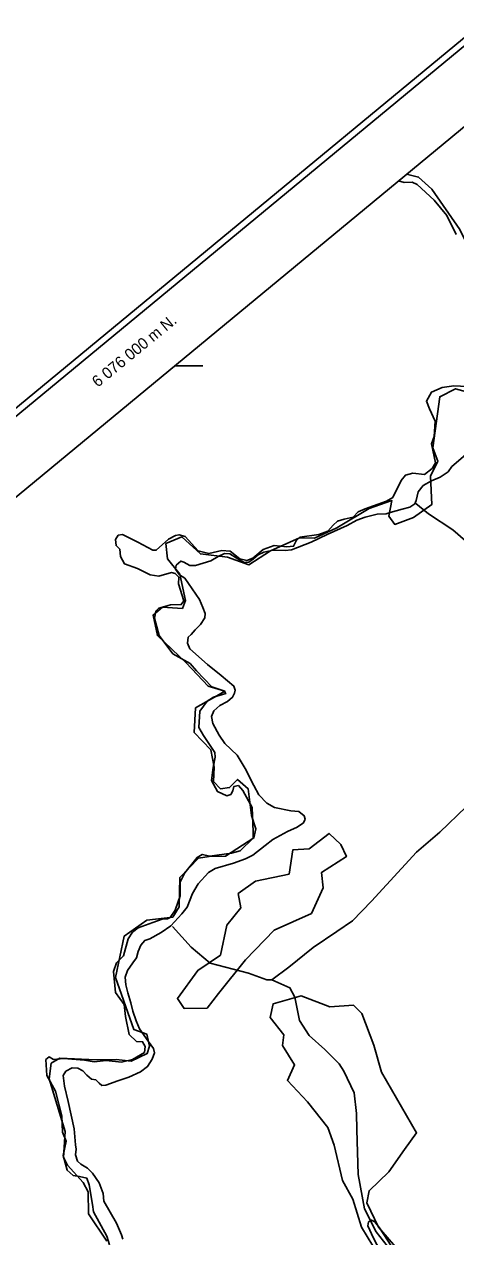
# Model space of a CAD drawing. Extents: x 347312 to 350503, y 6073086 to 6076432.
# Drawn here: x 348117.6 to 348270.1, y 6075692.2 to 6076120.7 of the extents above; entities that cross this region are included whole.
import ezdxf

# ---------------------------------------------------------------- set-up
doc = ezdxf.new("R2010")
doc.units = 0
for name, color, linetype in [('Level 1', 7, 'Continuous'), ('Level 2', 7, 'Continuous'), ('Level 22', 7, 'Continuous'), ('Level 4', 7, 'Continuous'), ('Level 44', 7, 'Continuous'), ('Level 60', 7, 'Continuous'), ('Level 61', 7, 'Continuous')]:
    doc.layers.add(name, color=color, linetype=linetype)

msp = doc.modelspace()

# ---------------------------------------------------------------- linework, layer by layer
at = {"layer": 'Level 1'}
for points in [[(348239.27, 6075697.49), (348239, 6075696), (348240.97, 6075691.65), (348242.16, 6075689.52), (348245.37, 6075683.41), (348245.86, 6075681.52), (348245.09, 6075680.49), (348244.91, 6075678.59), (348245.67, 6075675.58), (348246.09, 6075672.15), (348245.6, 6075668.52), (348245.15, 6075666.14), (348244.74, 6075662.57), (348245.44, 6075660.44), (348246.3, 6075656.98), (348246.97, 6075650.66), (348246.59, 6075649), (348245.57, 6075647.63), (348243.63, 6075646.71), (348242.5, 6075645.78), (348242.03, 6075643.91), (348242.74, 6075641.27), (348243.6, 6075639.28)], [(348247.3, 6075689.04), (348243.08, 6075695.34), (348241.44, 6075697.5), (348240.35, 6075698.09), (348239.27, 6075697.49)]]:
    msp.add_lwpolyline(points, dxfattribs=at)
at = {"layer": 'Level 2'}
for points in [[(348277.7, 6075972.1), (348268.73, 6075964.44), (348267.36, 6075962.51), (348264.59, 6075960.62), (348261.49, 6075959.28), (348258.52, 6075957.64), (348256.83, 6075955.44), (348256.1, 6075952.41), (348255.61, 6075951.21), (348253.87, 6075950.04), (348251.12, 6075949.26), (348246.93, 6075948.09), (348245.49, 6075947.71), (348242.35, 6075947.55), (348238.1, 6075946.46), (348235.11, 6075945.48), (348231.67, 6075943.59), (348224.69, 6075940.39), (348218.95, 6075937.68)], [(348218.95, 6075937.68), (348212.09, 6075934.99), (348209.77, 6075934.69), (348205.55, 6075934.85), (348202.22, 6075934.12), (348200.28, 6075933.19), (348198.6, 6075931.8), (348196.92, 6075930.56), (348195.36, 6075930.48), (348192.47, 6075932.13), (348190.23, 6075933.51), (348188.39, 6075933.61), (348186.07, 6075932.64), (348183.56, 6075931.1), (348178.14, 6075929.46), (348176.14, 6075929.43), (348173.95, 6075930.58), (348172.95, 6075930.96), (348171.33, 6075929.49), (348171.05, 6075928.05), (348172.5, 6075926.15), (348174.38, 6075924.88), (348179.53, 6075917.43), (348180.67, 6075914.61), (348181.58, 6075912.39), (348181.36, 6075910.87), (348179.88, 6075908.58), (348177.99, 6075906.62), (348176.59, 6075905.06), (348175.53, 6075904.05), (348175.34, 6075902.01), (348176.11, 6075899.95), (348182.33, 6075894.46), (348187.23, 6075890.56), (348191.62, 6075886.78), (348192.15, 6075885.33), (348191.91, 6075884.32), (348191.25, 6075882.84), (348189.4, 6075881.32), (348186.75, 6075879.94), (348184.65, 6075878.08), (348183.72, 6075876.1), (348184.22, 6075873.56), (348186.43, 6075869.46), (348188.52, 6075866.47), (348192.8, 6075862.33), (348195.63, 6075857.66), (348198.7, 6075851.71), (348200.54, 6075848.38), (348203.3, 6075845.41), (348206.05, 6075843.9), (348211.8, 6075842.71), (348214.59, 6075842.46), (348216.53, 6075840.96), (348216.86, 6075839.75), (348216.3, 6075838.48), (348214.01, 6075836.99), (348210.67, 6075835.46), (348205.44, 6075832.63), (348202.78, 6075830.45), (348198.39, 6075827.1), (348195.74, 6075825.72), (348191.59, 6075824.19), (348185.03, 6075822.29), (348182.68, 6075820.89)], [(348182.68, 6075820.89), (348179.11, 6075816.88), (348177.09, 6075813.46), (348175.15, 6075808.64), (348173.3, 6075806.31), (348169.35, 6075802.11), (348166.01, 6075799.77), (348161.95, 6075797.5), (348160.18, 6075796.86), (348158.84, 6075795.22), (348157.89, 6075792.95), (348157.31, 6075790.72), (348156.03, 6075789), (348154.08, 6075786.32), (348153.25, 6075783.89), (348153.45, 6075781.23), (348154.22, 6075778.36), (348155.22, 6075774.88), (348155.98, 6075771.87), (348157.14, 6075768.53), (348158.29, 6075765.7), (348161.36, 6075761.37), (348163.33, 6075758.68), (348163.64, 6075757.18), (348162.83, 6075754.9), (348161.18, 6075752.33), (348158.64, 6075750.51), (348154.53, 6075748.61), (348150.7, 6075747.35), (348146.48, 6075745.76), (348144.98, 6075745.6), (348144.1, 6075746.49), (348142.88, 6075747.64), (348141.42, 6075747.92), (348139.7, 6075749.33), (348138.29, 6075750.86), (348136.6, 6075751.75), (348134.54, 6075751.94), (348132.35, 6075750.68), (348131.4, 6075749.22), (348131.85, 6075745.43), (348133.12, 6075740.01), (348135.25, 6075730.33), (348135.75, 6075724.69), (348135.98, 6075723.12), (348135.72, 6075721.16), (348136.47, 6075718.96), (348137.55, 6075717.83), (348139.94, 6075716.43), (348141.78, 6075714.71), (348144.12, 6075711.25), (348145.54, 6075707.44), (348145.73, 6075704.77), (348150.19, 6075697), (348151.96, 6075692.93), (348152.47, 6075691.33)]]:
    msp.add_lwpolyline(points, dxfattribs=at)
at = {"layer": 'Level 22'}
for points in [[(348282.48, 6075930.32), (348269.01, 6075942.05), (348260.43, 6075947.65), (348255.97, 6075951.34)], [(348325.18, 6075892.96), (348319.1, 6075888.07), (348311.71, 6075879.59), (348295.11, 6075864.39), (348281.86, 6075851.62), (348273.8, 6075844.08), (348264.5, 6075835.17), (348256.23, 6075828.05), (348240.28, 6075810.83), (348233.56, 6075803.83), (348228.06, 6075800.01), (348219.74, 6075794.36), (348211.07, 6075787.52), (348205.11, 6075782.99), (348203.32, 6075782.97), (348196.89, 6075785.34), (348183.29, 6075788.83), (348176.62, 6075794.49), (348170, 6075801.86)], [(348205.11, 6075782.99), (348211.46, 6075780.11), (348213.17, 6075776.88), (348214.84, 6075768.59), (348218.27, 6075763.35), (348223.76, 6075758.36), (348228.85, 6075753.32), (348230.52, 6075750.66), (348234.19, 6075743.03), (348235.03, 6075735.7), (348235.09, 6075729.98), (348235.62, 6075714.19), (348237.89, 6075702.03), (348241.93, 6075693.97), (348252.34, 6075680.77), (348258.72, 6075671.4), (348264.06, 6075663.41), (348265.8, 6075658.8), (348267.17, 6075655.01)]]:
    msp.add_lwpolyline(points, dxfattribs=at)
at = {"layer": 'Level 4'}
for points in [[(348249.83, 6076065.34), (348251.84, 6076064.74), (348254.71, 6076064.91), (348256.48, 6076064.06), (348262.42, 6076058.53), (348266.94, 6076053.07), (348270.22, 6076046.42)], [(348276.51, 6075992.55), (348269.35, 6075992.91), (348265.31, 6075992.33), (348261.56, 6075990.71), (348259.69, 6075987.42), (348260.79, 6075984.72), (348262.75, 6075980.41), (348262.39, 6075975.01), (348261.49, 6075972.34)], [(348261.49, 6075972.34), (348262.87, 6075965.71), (348261.79, 6075963.71), (348258.98, 6075961.6), (348254.86, 6075962.08), (348252.28, 6075961.38), (348250.75, 6075959.46), (348247.82, 6075953.44), (348245.64, 6075952.18), (348238.1, 6075949.42), (348235.54, 6075948.35), (348233.81, 6075946.49), (348230.7, 6075945.79), (348228.24, 6075945.04), (348226.74, 6075943.6), (348224.84, 6075941.59), (348221.73, 6075940.36), (348215.01, 6075939.36), (348213.7, 6075938.16), (348212.78, 6075936.23), (348210.4, 6075936.01), (348205.95, 6075936.43), (348201.97, 6075935.06), (348198.43, 6075931.95), (348196.25, 6075931.14), (348193.81, 6075931.78), (348190.39, 6075934.45), (348187.47, 6075934.67), (348182.78, 6075933.69), (348179.1, 6075934.63), (348174.42, 6075939.64), (348172.31, 6075940.26), (348171.02, 6075939.99), (348168.6, 6075938.66), (348164.27, 6075934.79), (348163.09, 6075934.84), (348157.76, 6075937.7), (348152.34, 6075940.41), (348150.8, 6075940.08), (348149.91, 6075938.56), (348150.04, 6075936.46), (348151.33, 6075935.14), (348151.59, 6075932.63), (348153.02, 6075929.99), (348157.63, 6075928.32), (348162.16, 6075926.14), (348165.18, 6075925.62), (348169.6, 6075926.91), (348170.91, 6075926.52), (348172.21, 6075925.28)], [(348172.21, 6075925.28), (348172.11, 6075922.92), (348174.03, 6075916.97), (348173.11, 6075915.57), (348169.31, 6075915.5), (348165.15, 6075914.35), (348164.09, 6075913.29), (348163.62, 6075910.83), (348165.24, 6075904.62), (348170.14, 6075898.2), (348176.2, 6075894.75), (348178.42, 6075892.17), (348183.91, 6075886.56), (348188.13, 6075885.17), (348188.79, 6075884.14), (348184.53, 6075882.92), (348182.27, 6075881.5), (348179.67, 6075877.9), (348179.32, 6075872.13), (348180.99, 6075869.31), (348184.99, 6075863.32), (348185.07, 6075861.72), (348184.35, 6075858.06), (348183.75, 6075853.37), (348185.87, 6075849.57), (348189.23, 6075848.04), (348190.56, 6075848.43), (348191.31, 6075849.76), (348191.72, 6075851.32), (348193.29, 6075851.61), (348194.87, 6075849.94), (348198.13, 6075843.85), (348198.51, 6075835.28), (348198.55, 6075833.03), (348193.89, 6075828.57), (348190.85, 6075827.78), (348185.7, 6075826.99), (348183.18, 6075826.66), (348180.5, 6075827.31), (348178.67, 6075826.27), (348174.31, 6075820.84), (348172.71, 6075817.49), (348172.72, 6075812.71), (348170.91, 6075807.66), (348169.13, 6075805.06), (348168.23, 6075804.52), (348166.39, 6075804.46), (348163.04, 6075803.24), (348157.88, 6075801.39), (348155.84, 6075799.79), (348154.33, 6075797.5), (348152.69, 6075791.45)], [(348152.69, 6075791.45), (348150.22, 6075789.03), (348149.18, 6075785.92), (348149.85, 6075778.51), (348152.87, 6075774.28), (348153.38, 6075770.07), (348154.74, 6075763.71), (348157.32, 6075761.15), (348159.4, 6075761.11), (348160.37, 6075759.44), (348160.05, 6075757.34), (348155.91, 6075754.84), (348151.92, 6075753.92), (348146.54, 6075754.45), (348142.3, 6075754), (348138.87, 6075754.55), (348131.49, 6075755.2), (348127.91, 6075754.78), (348126.39, 6075755.75), (348125.22, 6075754.82), (348125.58, 6075749.2), (348128.63, 6075743.69), (348130.87, 6075734.89), (348131.13, 6075729.11), (348132.41, 6075725.95), (348131.34, 6075720.92), (348132.78, 6075715.7), (348134.85, 6075713.9), (348137.19, 6075713.48), (348139.68, 6075712.96), (348140.52, 6075710.57), (348141.75, 6075703.56), (348142.09, 6075701.04), (348146.75, 6075692.43), (348147.74, 6075689.33)]]:
    msp.add_lwpolyline(points, dxfattribs=at)
at = {"layer": 'Level 44'}
for points in [[(348368.37, 6075994.66), (348360.08, 6075995.93), (348347.37, 6076001.91), (348331.48, 6076010.77), (348316.79, 6076012.66), (348303.03, 6076013.98), (348297.34, 6076017.16), (348292, 6076028.32), (348286.1, 6076031.93), (348280.27, 6076034.38), (348276.35, 6076038.31), (348271.55, 6076048.12), (348261.66, 6076062.36), (348256.96, 6076066.68), (348252.64, 6076067.66)], [(348255.2, 6075946.36), (348261.57, 6075950.93), (348261.1, 6075961), (348263.69, 6075966.26), (348262.01, 6075971.04), (348264.41, 6075989.05), (348270, 6075991.88), (348276.93, 6075989.9)], [(348150.1, 6075754.83), (348155.44, 6075754.26), (348161.02, 6075756.94), (348161.87, 6075759.49), (348160.89, 6075763.81), (348156.28, 6075765.47), (348149.82, 6075783.76), (348152.96, 6075798.46), (348160.97, 6075804.13), (348170.09, 6075805.14), (348172.31, 6075808.73), (348172.6, 6075819.16), (348179.15, 6075826), (348182.93, 6075826.52), (348188.73, 6075826.65), (348198.75, 6075833.14), (348199.48, 6075836.35), (348197.87, 6075841.04), (348196.71, 6075850.52), (348192.96, 6075853.83), (348190.14, 6075850.94), (348187.01, 6075850.53), (348184.51, 6075853.09), (348184.73, 6075858.14), (348183.55, 6075864.26), (348177.66, 6075870.43), (348178.14, 6075879.05), (348185.63, 6075883.36), (348188.52, 6075884.94), (348182.55, 6075886.78), (348174.77, 6075894.97), (348164.65, 6075904.65), (348163.16, 6075911.86), (348166.47, 6075914.71), (348173.52, 6075914.25), (348174.63, 6075917.02), (348172.64, 6075926.39), (348168.23, 6075931.71), (348167.66, 6075937.14), (348173.3, 6075939.56), (348179.85, 6075933.5), (348189.46, 6075932.35), (348196.92, 6075929.66), (348204.63, 6075934.61), (348214.82, 6075939.13), (348220.12, 6075939.12), (348228.05, 6075942.75), (348239.47, 6075949.54), (348247.5, 6075952.34), (348246.44, 6075946.88), (348248.5, 6075943.94), (348255.2, 6075946.36)], [(348186.22, 6075778.18), (348195.83, 6075790.1), (348205.91, 6075800.59), (348219.05, 6075806.43), (348223.23, 6075815.49), (348222.66, 6075820.92), (348231.47, 6075826.53), (348229.5, 6075830.76), (348225.32, 6075834.75), (348218.23, 6075829.26), (348212.5, 6075828.89), (348211.21, 6075820.33), (348199.28, 6075817.82), (348193.17, 6075813.47), (348194.18, 6075808.42), (348189.16, 6075802.27), (348186.98, 6075791.74), (348178.92, 6075786.32), (348171.73, 6075776.34), (348174.08, 6075772.89), (348182.24, 6075772.92), (348186.22, 6075778.18)], [(348256.48, 6075679.84), (348242.83, 6075695.56), (348238.65, 6075704.2), (348239.47, 6075708.47), (348246.48, 6075715.19), (348251.97, 6075723.04), (348256.21, 6075728.95), (348243.82, 6075750.37), (348241.13, 6075759.95), (348236.94, 6075771.13), (348233.94, 6075774.02), (348225.54, 6075773.47), (348215.44, 6075777.39), (348205.62, 6075774.56), (348204.52, 6075769.67), (348209.35, 6075763.5), (348208.91, 6075759.78), (348213.12, 6075752.93), (348210.6, 6075747.42), (348217.69, 6075739.86), (348224.83, 6075730.83), (348227.13, 6075724.61), (348230.02, 6075712.07), (348233.68, 6075705.51), (348236.77, 6075695.57), (348242.79, 6075685.73)], [(348146.78, 6075690.59), (348140.33, 6075700.35), (348140.24, 6075708.06), (348138.45, 6075711.38), (348132.95, 6075717.44), (348131.53, 6075720.16), (348132.06, 6075729.43), (348126.44, 6075747.99), (348127.17, 6075753.49), (348130.16, 6075755.3), (348143.08, 6075754.72), (348150.1, 6075754.83)]]:
    msp.add_lwpolyline(points, dxfattribs=at)
at = {"layer": 'Level 60'}
msp.add_line((348170.76, 6076000), (348180.76, 6076000), dxfattribs=at)
msp.add_lwpolyline([(348655.35, 6076431.86), (347312.14, 6075321.93)], dxfattribs=at)
for points in [[(349159.76, 6073089.49), (347315.28, 6075321.63), (348655.04, 6076428.72), (350499.52, 6074196.58)], [(348779.44, 6073584.28), (350085.28, 6074663.34), (348652.09, 6076397.74), (347346.25, 6075318.68)]]:
    msp.add_lwpolyline(points, close=True, dxfattribs=at)

# ---------------------------------------------------------------- texts
at = {"layer": 'Level 61'}
msp.add_text('6 076 000 m N.', height=4, rotation=39.3644, dxfattribs=at).set_placement((348143.58, 6075992.19))

doc.saveas('drawing.dxf')
